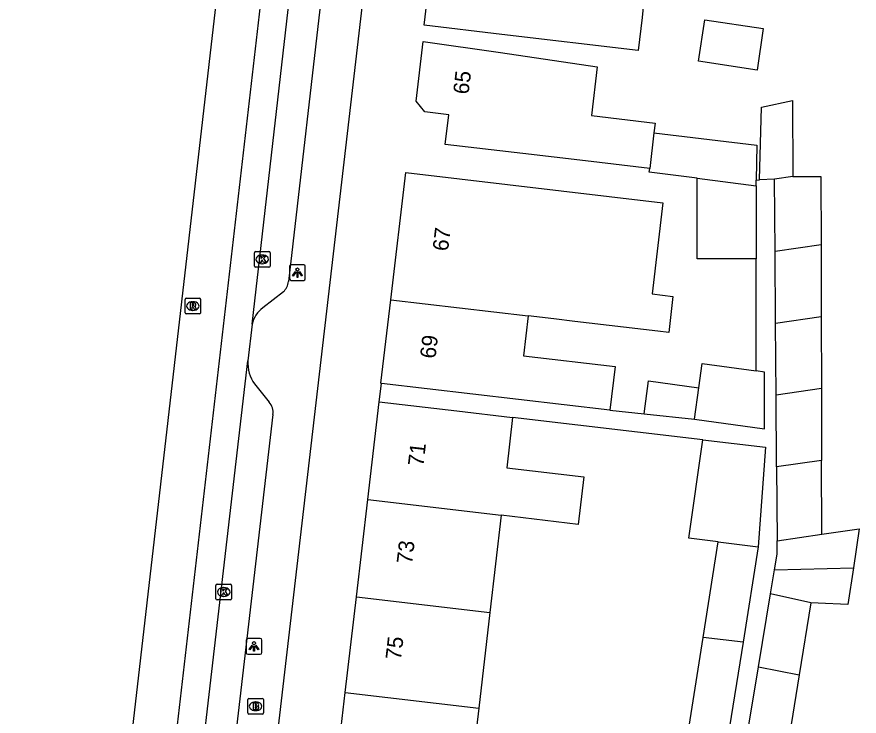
# Model space of a CAD drawing. Extents: x 162250 to 162654, y 380744 to 381605.
# Drawn here: x 162303.5 to 162357.4, y 381292 to 381336.7 of the extents above; entities that cross this region are included whole.
import ezdxf

# ---------------------------------------------------------------- set-up
doc = ezdxf.new("R2010")
doc.units = 0
for name, color, linetype in [('IMGEO_Brandkraan', 7, 'Continuous'), ('IMGEO_Kolk', 7, 'Continuous'), ('IMGEO_Lichtpunt', 7, 'Continuous'), ('IMGEO_Pand', 7, 'Continuous'), ('IMGEO_Pand_nummerreeks', 7, 'Continuous'), ('IMGEO_Rijbaan_lokaal_gesloten', 7, 'Continuous'), ('IMGEO_Rioolput', 7, 'Continuous'), ('IMGEO_Voetpad_open', 7, 'Continuous')]:
    doc.layers.add(name, color=color, linetype=linetype)

msp = doc.modelspace()

# ---------------------------------------------------------------- linework, layer by layer
at = {"layer": 'IMGEO_Brandkraan'}
for p, q in [((162318.241, 381292.164), (162318.241, 381293.016)), ((162318.316, 381293.09), (162319.168, 381293.09)), ((162318.729, 381292.87), (162318.754, 381292.87)), ((162319.242, 381293.016), (162319.242, 381292.164)), ((162318.752, 381292.31), (162318.727, 381292.31)), ((162319.168, 381292.09), (162318.316, 381292.09))]:
    msp.add_line(p, q, dxfattribs=at)
for points in [[(162318.241, 381292.164), (162318.241, 381293.016)], [(162318.316, 381293.09), (162319.168, 381293.09)], [(162318.589, 381292.79), (162318.589, 381292.39), (162318.802, 381292.39)], [(162318.82, 381292.79), (162318.589, 381292.79)], [(162318.768, 381292.709), (162318.714, 381292.709), (162318.714, 381292.633)], [(162319.242, 381293.016), (162319.242, 381292.164)], [(162318.714, 381292.633), (162318.767, 381292.633)], [(162318.776, 381292.557), (162318.714, 381292.557), (162318.714, 381292.476)], [(162318.714, 381292.476), (162318.776, 381292.476)], [(162319.168, 381292.09), (162318.316, 381292.09)]]:
    msp.add_lwpolyline(points, dxfattribs=at)
for centre, radius, start, end in [((162318.318, 381293.014), 0.0765, 91.552, 178.448), ((162318.318, 381293.014), 0.0765, 91.552, 178.448), ((162318.769, 381292.671), 0.0379, 267.8285, 90.9355), ((162318.824, 381292.645), 0.145, 59.4692, 91.5367), ((162318.849, 381292.692), 0.0922, 285.5137, 58.1501), ((162319.166, 381293.014), 0.0765, 1.552, 88.448), ((162319.166, 381293.014), 0.0765, 1.552, 88.448), ((162318.318, 381292.166), 0.0765, 181.552, 268.448), ((162318.318, 381292.166), 0.0765, 181.552, 268.448), ((162318.777, 381292.516), 0.0404, 269.8759, 90.5077), ((162318.808, 381292.641), 0.251, 268.6676, 293.5347), ((162318.854, 381292.5), 0.105, 301.3115, 78.989), ((162319.166, 381292.166), 0.0765, 271.552, 358.448), ((162319.166, 381292.166), 0.0765, 271.552, 358.448)]:
    msp.add_arc(centre, radius, start, end, dxfattribs=at)
for centre, major_axis, ratio, start_param, end_param in [((162318.728, 381292.59), (-0.387, 0.002), 0.722429, 4.712389, 7.853982), ((162318.753, 381292.59), (-0.39, 0.002), 0.717154, 1.570796, 4.712389)]:
    msp.add_ellipse(centre, major_axis=major_axis, ratio=ratio, start_param=start_param, end_param=end_param, dxfattribs=at)
at = {"layer": 'IMGEO_Kolk'}
for p, q in [((162318.665, 381320.736), (162318.665, 381321.588)), ((162318.74, 381321.662), (162319.592, 381321.662)), ((162319.153, 381321.442), (162319.178, 381321.442)), ((162319.666, 381321.588), (162319.666, 381320.736)), ((162319.176, 381320.882), (162319.151, 381320.882)), ((162319.592, 381320.662), (162318.74, 381320.662)), ((162316.205, 381299.468), (162316.205, 381300.32)), ((162316.28, 381300.394), (162317.132, 381300.394)), ((162317.206, 381300.32), (162317.206, 381299.468)), ((162316.693, 381300.174), (162316.718, 381300.174)), ((162317.132, 381299.394), (162316.28, 381299.394)), ((162316.716, 381299.614), (162316.691, 381299.614))]:
    msp.add_line(p, q, dxfattribs=at)
for points in [[(162318.665, 381320.736), (162318.665, 381321.588)], [(162318.74, 381321.662), (162319.592, 381321.662)], [(162318.986, 381321.362), (162319.109, 381321.362), (162319.109, 381321.211), (162319.239, 381321.362), (162319.403, 381321.362), (162319.257, 381321.211), (162319.41, 381320.962), (162319.258, 381320.962), (162319.173, 381321.126), (162319.109, 381321.059), (162319.109, 381320.962), (162318.986, 381320.962), (162318.986, 381321.362)], [(162319.666, 381321.588), (162319.666, 381320.736)], [(162319.592, 381320.662), (162318.74, 381320.662)], [(162316.205, 381299.468), (162316.205, 381300.32)], [(162316.28, 381300.394), (162317.132, 381300.394)], [(162317.206, 381300.32), (162317.206, 381299.468)], [(162316.526, 381300.094), (162316.649, 381300.094), (162316.649, 381299.943), (162316.779, 381300.094), (162316.943, 381300.094), (162316.797, 381299.943), (162316.95, 381299.694), (162316.798, 381299.694), (162316.713, 381299.858), (162316.649, 381299.791), (162316.649, 381299.694), (162316.526, 381299.694), (162316.526, 381300.094)], [(162317.132, 381299.394), (162316.28, 381299.394)]]:
    msp.add_lwpolyline(points, dxfattribs=at)
for centre, start, end in [((162318.742, 381321.586), 91.552, 178.448), ((162318.742, 381321.586), 91.552, 178.448), ((162319.59, 381321.586), 1.552, 88.448), ((162319.59, 381321.586), 1.552, 88.448), ((162318.742, 381320.738), 181.552, 268.448), ((162318.742, 381320.738), 181.552, 268.448), ((162319.59, 381320.738), 271.552, 358.448), ((162319.59, 381320.738), 271.552, 358.448), ((162316.282, 381300.318), 91.552, 178.448), ((162316.282, 381300.318), 91.552, 178.448), ((162317.13, 381300.318), 1.552, 88.448), ((162317.13, 381300.318), 1.552, 88.448), ((162316.282, 381299.47), 181.552, 268.448), ((162316.282, 381299.47), 181.552, 268.448), ((162317.13, 381299.47), 271.552, 358.448), ((162317.13, 381299.47), 271.552, 358.448)]:
    msp.add_arc(centre, 0.0765, start, end, dxfattribs=at)
for centre, major_axis, ratio, start_param, end_param in [((162319.152, 381321.162), (-0.387, 0.002), 0.722429, 4.712389, 7.853982), ((162319.177, 381321.162), (-0.39, 0.002), 0.717154, 1.570796, 4.712389), ((162316.692, 381299.894), (-0.387, 0.002), 0.722429, 4.712389, 7.853982), ((162316.717, 381299.894), (-0.39, 0.002), 0.717154, 1.570796, 4.712389)]:
    msp.add_ellipse(centre, major_axis=major_axis, ratio=ratio, start_param=start_param, end_param=end_param, dxfattribs=at)
at = {"layer": 'IMGEO_Lichtpunt'}
for p, q in [((162320.921, 381320.722), (162320.921, 381319.915)), ((162320.921, 381320.722), (162320.921, 381319.915)), ((162321.823, 381320.817), (162321.015, 381320.817)), ((162321.823, 381320.817), (162321.015, 381320.817)), ((162321.917, 381319.915), (162321.917, 381320.722)), ((162321.917, 381319.915), (162321.917, 381320.722)), ((162321.015, 381319.821), (162321.823, 381319.821)), ((162321.015, 381319.821), (162321.823, 381319.821)), ((162318.142, 381296.825), (162318.142, 381296.018)), ((162318.142, 381296.825), (162318.142, 381296.018)), ((162319.044, 381296.92), (162318.236, 381296.92)), ((162319.044, 381296.92), (162318.236, 381296.92)), ((162319.138, 381296.018), (162319.138, 381296.825)), ((162319.138, 381296.018), (162319.138, 381296.825)), ((162318.236, 381295.924), (162319.044, 381295.924)), ((162318.236, 381295.924), (162319.044, 381295.924))]:
    msp.add_line(p, q, dxfattribs=at)
for points in [[(162321.295, 381320.386), (162321.334, 381320.358), (162321.146, 381320.096), (162321.108, 381320.123), (162321.295, 381320.386)], [(162321.397, 381320.338), (162321.444, 381320.338), (162321.444, 381320.016), (162321.397, 381320.016), (162321.397, 381320.338)], [(162321.507, 381320.358), (162321.545, 381320.385), (162321.732, 381320.123), (162321.693, 381320.095), (162321.507, 381320.358)], [(162318.516, 381296.489), (162318.555, 381296.461), (162318.367, 381296.199), (162318.329, 381296.226), (162318.516, 381296.489)], [(162318.728, 381296.461), (162318.766, 381296.488), (162318.953, 381296.226), (162318.914, 381296.198), (162318.728, 381296.461)], [(162318.618, 381296.441), (162318.665, 381296.441), (162318.665, 381296.119), (162318.618, 381296.119), (162318.618, 381296.441)]]:
    msp.add_lwpolyline(points, dxfattribs=at)
for centre in [(162321.42, 381320.52), (162318.641, 381296.623)]:
    msp.add_circle(centre, 0.0994, dxfattribs=at)
for centre, start, end in [((162321.015, 381320.722), 90, 180), ((162321.015, 381320.722), 90, 180), ((162321.823, 381320.722), 0, 90), ((162321.823, 381320.722), 0, 90), ((162321.015, 381319.915), 180, 270), ((162321.015, 381319.915), 180, 270), ((162321.823, 381319.915), 270, 0), ((162321.823, 381319.915), 270, 360), ((162318.236, 381296.825), 90, 180), ((162318.236, 381296.825), 90, 180), ((162319.044, 381296.825), 0, 90), ((162319.044, 381296.825), 0, 90), ((162318.236, 381296.018), 180, 270), ((162318.236, 381296.018), 180, 270), ((162319.044, 381296.018), 270, 0), ((162319.044, 381296.018), 270, 360)]:
    msp.add_arc(centre, 0.0946, start, end, dxfattribs=at)
at = {"layer": 'IMGEO_Pand'}
for points in [[(162340.872, 381340.643), (162340.843, 381340.397), (162340.52, 381337.645), (162343.543, 381337.291), (162343.465, 381336.631), (162343.226, 381334.524), (162334.488, 381335.549), (162329.522, 381336.131), (162329.86, 381339.014), (162329.432, 381339.332), (162329.603, 381340.791), (162330.142, 381341.023), (162330.23, 381341.78), (162330.243, 381341.891)], [(162347.087, 381333.833), (162347.485, 381336.488), (162351.224, 381335.927), (162350.825, 381333.272), (162347.087, 381333.833)], [(162343.959, 381326.985), (162339.842, 381327.468), (162335.842, 381327.937), (162330.876, 381328.52), (162331.098, 381330.416), (162329.567, 381330.596), (162329.018, 381331.29), (162329.466, 381335.106), (162334.414, 381334.385), (162340.596, 381333.485), (162340.229, 381330.361), (162344.3, 381329.884), (162344.225, 381329.246)], [(162350.989, 381326.247), (162351.114, 381330.898), (162353.098, 381331.315), (162353.108, 381326.455)], [(162344.225, 381329.246), (162343.959, 381326.985)], [(162344.225, 381329.246), (162350.806, 381328.475), (162350.771, 381326.237)], [(162327.389, 381318.581), (162328.344, 381326.72), (162344.807, 381324.789), (162344.123, 381318.956), (162345.445, 381318.801), (162345.421, 381318.599), (162345.174, 381316.495), (162345.173, 381316.49), (162344.472, 381316.573), (162339.164, 381317.199), (162337.824, 381317.357), (162336.179, 381317.549)], [(162347.003, 381326.352), (162343.931, 381326.751), (162343.959, 381326.985)], [(162350.771, 381321.204), (162347.003, 381321.204), (162347.003, 381326.352)], [(162347.003, 381326.352), (162350.771, 381325.862)], [(162350.771, 381325.862), (162350.771, 381326.237)], [(162351.947, 381326.289), (162350.989, 381326.247)], [(162353.108, 381326.455), (162351.947, 381326.289)], [(162351.978, 381321.684), (162351.947, 381326.289)], [(162353.108, 381326.455), (162354.913, 381326.461), (162354.923, 381322.108)], [(162350.771, 381325.862), (162350.771, 381321.204)], [(162351.978, 381321.684), (162354.923, 381322.108)], [(162354.923, 381322.108), (162354.933, 381317.506)], [(162352.009, 381317.086), (162351.978, 381321.684)], [(162326.794, 381313.238), (162326.763, 381313.242), (162327.389, 381318.581)], [(162327.389, 381318.581), (162336.179, 381317.549)], [(162336.179, 381317.549), (162335.879, 381314.992), (162341.739, 381314.305), (162341.413, 381311.524)], [(162352.009, 381317.086), (162354.933, 381317.506)], [(162354.933, 381317.506), (162354.944, 381312.906)], [(162352.04, 381312.489), (162352.009, 381317.086)], [(162347.1, 381312.95), (162347.318, 381314.517), (162350.771, 381314.035)], [(162346.82, 381310.943), (162351.298, 381310.319), (162351.298, 381313.962), (162350.771, 381314.035)], [(162341.413, 381311.524), (162326.794, 381313.238)], [(162343.593, 381311.29), (162343.887, 381313.398), (162347.1, 381312.95)], [(162346.82, 381310.943), (162347.1, 381312.95)], [(162354.944, 381312.906), (162352.04, 381312.489)], [(162354.944, 381312.906), (162354.954, 381308.304)], [(162352.071, 381307.89), (162352.04, 381312.489)], [(162325.922, 381305.8), (162326.655, 381312.052)], [(162326.655, 381312.052), (162331.621, 381311.469), (162335.188, 381311.051)], [(162335.188, 381311.051), (162334.812, 381307.837), (162339.736, 381307.259), (162339.379, 381304.22), (162334.457, 381304.798)], [(162343.593, 381311.29), (162346.82, 381310.943)], [(162348.341, 381303.097), (162346.453, 381303.328), (162347.362, 381309.632)], [(162347.362, 381309.632), (162351.374, 381309.163), (162350.906, 381302.782)], [(162354.954, 381308.304), (162352.071, 381307.89)], [(162352.071, 381307.89), (162352.102, 381303.175)], [(162354.965, 381303.586), (162354.954, 381308.304)], [(162325.192, 381299.577), (162325.922, 381305.8)], [(162325.922, 381305.8), (162334.457, 381304.798)], [(162334.457, 381304.798), (162333.73, 381298.576)], [(162352.102, 381303.175), (162354.965, 381303.586)], [(162354.965, 381303.586), (162357.357, 381303.929), (162356.986, 381301.434)], [(162347.372, 381296.977), (162348.341, 381303.097)], [(162348.341, 381303.097), (162350.906, 381302.782)], [(162351.941, 381301.305), (162352.108, 381302.312), (162352.102, 381303.175)], [(162350.906, 381302.782), (162349.928, 381296.677)], [(162351.941, 381301.305), (162356.986, 381301.434)], [(162356.986, 381301.434), (162356.638, 381299.101), (162354.735, 381299.181), (162354.268, 381299.201)], [(162351.689, 381299.781), (162351.941, 381301.305)], [(162350.915, 381295.113), (162351.689, 381299.781)], [(162354.268, 381299.201), (162351.689, 381299.781)], [(162324.476, 381293.474), (162325.192, 381299.577)], [(162325.192, 381299.577), (162333.73, 381298.576)], [(162354.268, 381299.201), (162353.525, 381294.605)], [(162333.73, 381298.576), (162333.016, 381292.472)], [(162346.409, 381290.901), (162347.372, 381296.977)], [(162349.928, 381296.677), (162347.372, 381296.977)], [(162349.928, 381296.677), (162348.954, 381290.602)], [(162350.17, 381290.611), (162350.915, 381295.113)], [(162350.915, 381295.113), (162353.525, 381294.605)], [(162353.525, 381294.605), (162352.798, 381290.101)], [(162323.76, 381287.37), (162324.476, 381293.474)], [(162324.476, 381293.474), (162333.016, 381292.472)], [(162333.016, 381292.472), (162332.302, 381286.368)]]:
    msp.add_lwpolyline(points, dxfattribs=at)
at = {"layer": 'IMGEO_Rijbaan_lokaal_gesloten'}
for points in [[(162303.468, 381226.833), (162318.873, 381360.48)], [(162306.264, 381226.555), (162321.674, 381360.143)], [(162318.523, 381317.019), (162321.484, 381342.938)], [(162318.523, 381317.019), (162318.256, 381314.678)], [(162312.897, 381268.512), (162318.256, 381314.678)]]:
    msp.add_lwpolyline(points, dxfattribs=at)
at = {"layer": 'IMGEO_Rioolput'}
for p, q in [((162314.227, 381317.751), (162314.227, 381318.603)), ((162314.302, 381318.677), (162315.154, 381318.677)), ((162315.228, 381318.603), (162315.228, 381317.751)), ((162314.715, 381318.457), (162314.74, 381318.457)), ((162315.154, 381317.677), (162314.302, 381317.677)), ((162314.738, 381317.897), (162314.713, 381317.897))]:
    msp.add_line(p, q, dxfattribs=at)
for points in [[(162314.227, 381317.751), (162314.227, 381318.603)], [(162314.302, 381318.677), (162315.154, 381318.677)], [(162315.228, 381318.603), (162315.228, 381317.751)], [(162314.816, 381318.375), (162314.564, 381318.377), (162314.564, 381317.977)], [(162314.564, 381317.977), (162314.688, 381317.977), (162314.688, 381318.139), (162314.699, 381318.139)], [(162314.742, 381318.296), (162314.688, 381318.296), (162314.688, 381318.215)], [(162314.688, 381318.215), (162314.74, 381318.215)], [(162314.746, 381318.11), (162314.817, 381317.977), (162314.957, 381317.977), (162314.892, 381318.103)], [(162315.154, 381317.677), (162314.302, 381317.677)]]:
    msp.add_lwpolyline(points, dxfattribs=at)
for centre, radius, start, end in [((162314.304, 381318.601), 0.0765, 91.552, 178.448), ((162314.304, 381318.601), 0.0765, 91.552, 178.448), ((162315.152, 381318.601), 0.0765, 1.552, 88.448), ((162315.152, 381318.601), 0.0765, 1.552, 88.448), ((162314.698, 381318.086), 0.0533, 26.0293, 88.6989), ((162314.724, 381318.404), 0.19, 274.7715, 282.9687), ((162314.748, 381318.2), 0.0964, 77.0061, 93.1865), ((162314.762, 381318.257), 0.0378, 276.6634, 79.6772), ((162314.815, 381318.265), 0.109, 350.3612, 89.416), ((162314.813, 381318.265), 0.112, 277.5842, 350.9817), ((162314.797, 381318.05), 0.108, 29.5134, 73.7905), ((162314.304, 381317.753), 0.0765, 181.552, 268.448), ((162314.304, 381317.753), 0.0765, 181.552, 268.448), ((162315.152, 381317.753), 0.0765, 271.552, 358.448), ((162315.152, 381317.753), 0.0765, 271.552, 358.448)]:
    msp.add_arc(centre, radius, start, end, dxfattribs=at)
for centre, major_axis, ratio, start_param, end_param in [((162314.714, 381318.177), (-0.387, 0.002), 0.722429, 4.712389, 7.853982), ((162314.739, 381318.177), (-0.39, 0.002), 0.717154, 1.570796, 4.712389)]:
    msp.add_ellipse(centre, major_axis=major_axis, ratio=ratio, start_param=start_param, end_param=end_param, dxfattribs=at)
at = {"layer": 'IMGEO_Voetpad_open'}
for points in [[(162328.382, 381362.452), (162327.527, 381354.554), (162326.13, 381342.433), (162314.082, 381238.883)], [(162323.125, 381339.588), (162320.851, 381319.748)], [(162350.771, 381326.237), (162350.989, 381326.247)], [(162350.771, 381314.035), (162350.771, 381321.204)], [(162320.525, 381319.084), (162319.206, 381318.068)], [(162318.683, 381313.199), (162319.601, 381312.027)], [(162326.655, 381312.052), (162326.794, 381313.238)], [(162319.853, 381311.241), (162315.246, 381271.568)], [(162347.362, 381309.632), (162335.188, 381311.051)], [(162341.413, 381311.524), (162343.593, 381311.29)]]:
    msp.add_lwpolyline(points, dxfattribs=at)
for centre, radius, start, end in [((162319.674, 381319.914), 1.188, 315.7133, 351.988), ((162320.209, 381316.668), 1.722, 125.6243, 168.2397), ((162320.39, 381314.493), 2.142, 175.0456, 217.1622), ((162318.932, 381311.379), 0.931, 351.4653, 44.0875)]:
    msp.add_arc(centre, radius, start, end, dxfattribs=at)

# ---------------------------------------------------------------- texts
at = {"layer": 'IMGEO_Pand_nummerreeks'}
for s, rotation, p in [('65', 83.3023, (162332.366, 381331.684)), ('67', 83.3081, (162331.053, 381321.658)), ('69', 83.3081, (162330.247, 381314.787)), ('71', 83.395, (162329.475, 381307.898)), ('73', 83.395, (162328.752, 381301.648)), ('75', 83.395, (162328.041, 381295.512))]:
    msp.add_text(s, height=1, rotation=rotation, dxfattribs=at).set_placement(p)

doc.saveas('drawing.dxf')
